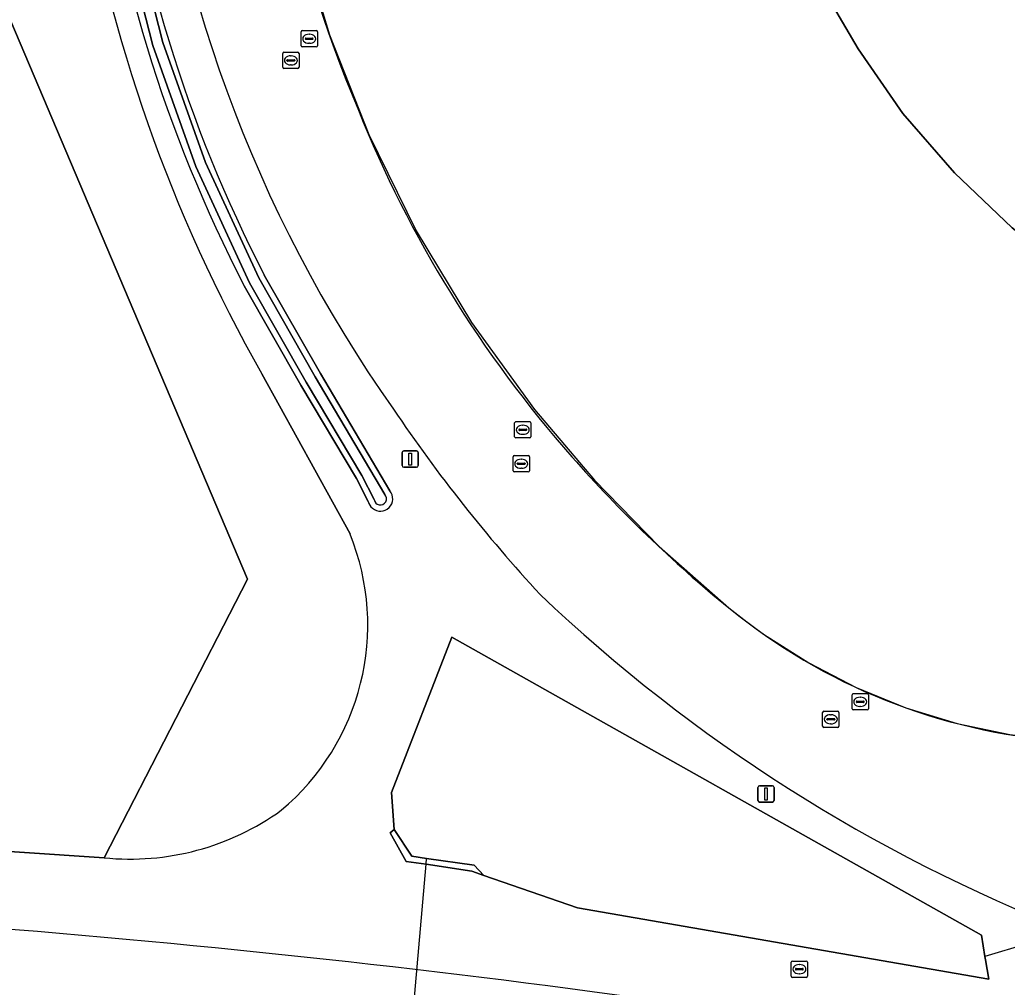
# Model space of a CAD drawing. Extents: x 155018 to 156648, y 383979 to 385733.
# Drawn here: x 155748.2 to 155808.9, y 384010 to 384069.4 of the extents above; entities that cross this region are included whole.
import ezdxf

# ---------------------------------------------------------------- set-up
doc = ezdxf.new("R2010")
doc.units = 0
for name, color, linetype in [('IMGEO_Berm_groen', 7, 'Continuous'), ('IMGEO_Duiker', 7, 'Continuous'), ('IMGEO_Erf', 7, 'Continuous'), ('IMGEO_Greppel_droge_sloot', 7, 'Continuous'), ('IMGEO_Groenvoorziening', 7, 'Continuous'), ('IMGEO_Lichtmast', 7, 'Continuous'), ('IMGEO_Lijnafwatering', 7, 'Continuous'), ('IMGEO_Muur', 7, 'Continuous'), ('IMGEO_Oever', 7, 'Continuous'), ('IMGEO_Pand', 7, 'Continuous'), ('IMGEO_Rijbaan_lokaal_gesloten', 7, 'Continuous'), ('IMGEO_Rioolput', 7, 'Continuous'), ('IMGEO_Waterloop', 7, 'Continuous')]:
    doc.layers.add(name, color=color, linetype=linetype)

msp = doc.modelspace()

# ---------------------------------------------------------------- linework, layer by layer
at = {"layer": 'IMGEO_Berm_groen'}
for points in [[(155763.246, 384053.729), (155766.707, 384047.669), (155770.959, 384040.465)], [(155769.634, 384039.813), (155768.917, 384041.236), (155765.498, 384046.963), (155762.016, 384053.06)], [(155763.097, 384047.648), (155768.514, 384037.816)], [(155753.408, 384017.919), (155731.682, 384019.365)]]:
    msp.add_lwpolyline(points, dxfattribs=at)
msp.add_lwpolyline([(155771.227, 384019.659), (155771.068, 384021.927), (155774.759, 384031.479), (155807.287, 384013.164), (155807.505, 384011.861), (155807.541, 384011.644), (155807.737, 384010.471), (155782.484, 384014.85), (155776.724, 384016.832), (155776, 384017.102), (155773.186, 384017.518), (155771.965, 384017.699), (155770.983, 384019.453)], close=True, dxfattribs=at)
for centre, radius, start, end in [((155839.782, 384093.857), 83.938, 184.9762, 215.1845), ((155839.71, 384093.217), 87.458, 186.57985, 207.33252), ((155839.688, 384093.21), 86.035, 186.5672, 207.31551), ((155847.067, 384095.113), 96.457, 189.35439, 209.47777), ((155849.987, 384098.555), 95.007, 213.9541, 222.72237), ((155770.375, 384039.98), 0.759, 230.43689, 39.6703), ((155770.38, 384039.984), 0.765, 192.88819, 230.28092), ((155754.739, 384032.231), 14.864, 309.97275, 22.06915), ((155849.104, 384106.524), 99.973, 226.42329, 248.64117), ((155755.003, 384033.7), 15.861, 264.22694, 305.82919), ((155689.731, 383305.919), 709.974, 82.087532, 85.628685)]:
    msp.add_arc(centre, radius, start, end, dxfattribs=at)
at = {"layer": 'IMGEO_Duiker'}
for points in [[(155771.808, 384001.797), (155771.835, 384002.109), (155773.186, 384017.518), (155773.219, 384017.885)], [(155824.413, 384016.934), (155819.898, 384015.579), (155816.838, 384014.661), (155812.693, 384013.417), (155807.505, 384011.861)]]:
    msp.add_lwpolyline(points, dxfattribs=at)
at = {"layer": 'IMGEO_Erf'}
msp.add_lwpolyline([(155949.701, 384140.188), (155851.326, 384054.716), (155847.33, 384051.545), (155842.028, 384048.858), (155835.27, 384047.116), (155835.037, 384047.118), (155827.928, 384047.196), (155822.132, 384048.668), (155817.362, 384050.925), (155813.079, 384053.588), (155809.173, 384056.639), (155805.64, 384060.011), (155802.452, 384063.657), (155799.726, 384067.622), (155797.234, 384071.868)], dxfattribs=at)
for centre, radius, start, end in [((155839.879, 384094.042), 77.01, 178.83591, 203.07794), ((155837.348, 384091.224), 73.594, 201.83126, 221.39605), ((155842.358, 384095.437), 80.138, 221.28728, 230.85811), ((155814.943, 384061.571), 36.567, 230.67824, 265.85087)]:
    msp.add_arc(centre, radius, start, end, dxfattribs=at)
at = {"layer": 'IMGEO_Greppel_droge_sloot'}
msp.add_lwpolyline([(155774.759, 384031.479), (155771.068, 384021.927), (155771.227, 384019.659), (155772.308, 384018.015), (155773.219, 384017.885), (155776.135, 384017.468), (155776.724, 384016.832), (155782.484, 384014.85), (155807.737, 384010.471), (155807.541, 384011.644), (155807.505, 384011.861), (155807.287, 384013.164)], close=True, dxfattribs=at)
at = {"layer": 'IMGEO_Groenvoorziening'}
for points in [[(155768.998, 384155.923), (155764.719, 384151.453), (155760.641, 384147.193), (155749.933, 384131.855), (155735.976, 384112.625), (155742.117, 384082.439), (155762.225, 384035.043), (155753.408, 384017.919)], [(155683.844, 384031.892), (155676.02, 384031.932), (155669.334, 384030.941), (155676.203, 384028.465), (155684.119, 384026.253), (155698.215, 384023.1), (155716.137, 384020.283), (155731.682, 384019.365), (155753.408, 384017.919), (155762.225, 384035.043), (155742.117, 384082.439), (155735.976, 384112.625), (155728.876, 384102.843), (155726.613, 384098.573), (155725.678, 384095.915), (155724.818, 384089.971), (155724.391, 384082.583), (155724.805, 384073.381), (155725.876, 384063.479), (155726.381, 384056.744)], [(155768.514, 384037.816), (155763.097, 384047.648)]]:
    msp.add_lwpolyline(points, dxfattribs=at)
for centre, radius, start, end in [((155847.067, 384095.113), 96.457, 189.35439, 209.47777), ((155754.739, 384032.231), 14.864, 309.97275, 22.06915), ((155755.003, 384033.7), 15.861, 264.22694, 305.82919)]:
    msp.add_arc(centre, radius, start, end, dxfattribs=at)
at = {"layer": 'IMGEO_Lichtmast'}
for p, q in [((155771.715, 384042.017), (155771.715, 384042.817)), ((155771.715, 384042.817), (155771.715, 384042.017)), ((155771.815, 384042.917), (155772.605, 384042.917)), ((155772.605, 384042.917), (155771.815, 384042.917)), ((155772.705, 384042.817), (155772.705, 384042.017)), ((155772.705, 384042.017), (155772.705, 384042.817)), ((155772.605, 384041.917), (155771.815, 384041.917)), ((155771.815, 384041.917), (155772.605, 384041.917)), ((155793.566, 384021.445), (155793.566, 384022.245)), ((155793.566, 384022.245), (155793.566, 384021.445)), ((155793.666, 384022.345), (155794.456, 384022.345)), ((155794.456, 384022.345), (155793.666, 384022.345)), ((155794.556, 384022.245), (155794.556, 384021.445)), ((155794.556, 384021.445), (155794.556, 384022.245)), ((155794.456, 384021.345), (155793.666, 384021.345)), ((155793.666, 384021.345), (155794.456, 384021.345))]:
    msp.add_line(p, q, dxfattribs=at)
for points in [[(155772.135, 384042.792), (155772.285, 384042.792), (155772.285, 384042.042), (155772.135, 384042.042), (155772.135, 384042.792)], [(155793.986, 384022.22), (155794.136, 384022.22), (155794.136, 384021.47), (155793.986, 384021.47), (155793.986, 384022.22)]]:
    msp.add_lwpolyline(points, dxfattribs=at)
for centre, start, end in [((155771.815, 384042.817), 90, 180), ((155771.815, 384042.817), 90, 180), ((155772.605, 384042.817), 0, 90), ((155772.605, 384042.817), 360, 90), ((155771.815, 384042.017), 180, 270), ((155771.815, 384042.017), 180, 270), ((155772.605, 384042.017), 270, 0), ((155772.605, 384042.017), 270, 0), ((155793.666, 384022.245), 90, 180), ((155793.666, 384022.245), 90, 180), ((155794.456, 384022.245), 0, 90), ((155794.456, 384022.245), 360, 90), ((155793.666, 384021.445), 180, 270), ((155793.666, 384021.445), 180, 270), ((155794.456, 384021.445), 270, 0), ((155794.456, 384021.445), 270, 0)]:
    msp.add_arc(centre, 0.1, start, end, dxfattribs=at)
at = {"layer": 'IMGEO_Lijnafwatering'}
for points in [[(155763.98, 384081.239), (155765.347, 384074.794), (155767.245, 384068.486), (155769.661, 384062.357)], [(155769.661, 384062.357), (155772.579, 384056.451), (155775.978, 384050.808), (155779.835, 384045.467)], [(155779.835, 384045.467), (155783.517, 384041.123), (155787.503, 384037.054), (155791.771, 384033.283), (155792.469, 384032.726), (155793.18, 384032.185), (155793.904, 384031.663)], [(155793.904, 384031.663), (155796.68, 384029.891), (155799.605, 384028.376), (155802.654, 384027.131), (155805.803, 384026.165), (155809.026, 384025.486), (155812.297, 384025.1)]]:
    msp.add_lwpolyline(points, dxfattribs=at)
at = {"layer": 'IMGEO_Muur'}
msp.add_lwpolyline([(155772.308, 384018.015), (155771.227, 384019.659), (155770.983, 384019.453), (155771.965, 384017.699), (155773.186, 384017.518), (155776, 384017.102), (155776.724, 384016.832), (155776.135, 384017.468), (155773.219, 384017.885)], close=True, dxfattribs=at)
at = {"layer": 'IMGEO_Oever'}
for points in [[(155773.246, 384159.353), (155773.663, 384158.469), (155771.21, 384154.92), (155768.995, 384151.217), (155767.027, 384147.377), (155766.403, 384146.014), (155765.81, 384144.637), (155765.248, 384143.246), (155764.937, 384142.839), (155764.476, 384141.767), (155760.313, 384132.409), (155758.454, 384126.609), (155756.844, 384120.735), (155755.486, 384114.797), (155753.96, 384107.022), (155753.174, 384099.138), (155753.134, 384091.214), (155753.842, 384083.323), (155755.087, 384075.601), (155757.026, 384068.024), (155759.642, 384060.653), (155762.914, 384053.548), (155766.38, 384047.479), (155770.651, 384040.242)], [(155769.996, 384039.935), (155769.249, 384041.418), (155765.825, 384047.154), (155762.348, 384053.241), (155759.051, 384060.399), (155756.414, 384067.826), (155754.459, 384075.462)], [(155770.959, 384040.465), (155766.707, 384047.669), (155763.246, 384053.729)], [(155762.016, 384053.06), (155765.498, 384046.963), (155768.917, 384041.236), (155769.634, 384039.813)]]:
    msp.add_lwpolyline(points, dxfattribs=at)
for centre, radius, start, end in [((155839.71, 384093.217), 87.458, 186.57985, 207.33252), ((155839.688, 384093.21), 86.035, 186.5672, 207.31551), ((155770.375, 384039.98), 0.759, 230.43689, 39.6703), ((155770.38, 384039.984), 0.765, 192.88819, 230.28092), ((155770.374, 384039.98), 0.381, 186.84683, 43.37835)]:
    msp.add_arc(centre, radius, start, end, dxfattribs=at)
at = {"layer": 'IMGEO_Pand'}
msp.add_lwpolyline([(155797.234, 384071.868), (155799.726, 384067.622), (155802.452, 384063.657), (155805.64, 384060.011), (155809.173, 384056.639), (155813.079, 384053.588), (155817.362, 384050.925), (155822.132, 384048.668), (155827.928, 384047.196), (155835.037, 384047.118), (155835.27, 384047.116), (155842.028, 384048.858), (155847.33, 384051.545), (155851.326, 384054.716), (155949.701, 384140.188)], dxfattribs=at)
at = {"layer": 'IMGEO_Rijbaan_lokaal_gesloten'}
for centre, radius, start, end in [((155839.879, 384094.042), 77.01, 178.83591, 203.07794), ((155839.782, 384093.857), 83.938, 184.9762, 215.1845), ((155837.348, 384091.224), 73.594, 201.83126, 221.39605), ((155849.987, 384098.555), 95.007, 213.9541, 222.72237), ((155842.358, 384095.437), 80.138, 221.28728, 230.85811), ((155849.104, 384106.524), 99.973, 226.42329, 248.64117), ((155814.943, 384061.571), 36.567, 230.67824, 265.85087), ((155689.731, 383305.919), 709.974, 82.087532, 85.628685)]:
    msp.add_arc(centre, radius, start, end, dxfattribs=at)
at = {"layer": 'IMGEO_Rioolput'}
for p, q in [((155765.508, 384067.821), (155765.508, 384068.673)), ((155765.583, 384068.747), (155766.435, 384068.747)), ((155765.81, 384068.29), (155766.208, 384068.29)), ((155765.996, 384068.527), (155766.021, 384068.527)), ((155766.509, 384068.673), (155766.509, 384067.821)), ((155766.435, 384067.747), (155765.583, 384067.747)), ((155765.767, 384068.241), (155765.767, 384068.253)), ((155766.205, 384068.204), (155765.807, 384068.204)), ((155766.019, 384067.967), (155765.994, 384067.967)), ((155766.251, 384068.253), (155766.251, 384068.241)), ((155764.38, 384066.492), (155764.38, 384067.344)), ((155764.455, 384067.418), (155765.307, 384067.418)), ((155764.868, 384067.198), (155764.893, 384067.198)), ((155765.381, 384067.344), (155765.381, 384066.492)), ((155764.639, 384066.912), (155764.639, 384066.924)), ((155765.077, 384066.875), (155764.679, 384066.875)), ((155764.682, 384066.961), (155765.08, 384066.961)), ((155764.891, 384066.638), (155764.866, 384066.638)), ((155765.123, 384066.924), (155765.123, 384066.912)), ((155765.307, 384066.418), (155764.455, 384066.418)), ((155778.623, 384043.794), (155778.623, 384044.646)), ((155778.698, 384044.72), (155779.55, 384044.72)), ((155779.624, 384044.646), (155779.624, 384043.794)), ((155778.882, 384044.214), (155778.882, 384044.226)), ((155779.32, 384044.177), (155778.922, 384044.177)), ((155778.925, 384044.263), (155779.323, 384044.263)), ((155779.111, 384044.5), (155779.136, 384044.5)), ((155779.366, 384044.226), (155779.366, 384044.214)), ((155779.55, 384043.72), (155778.698, 384043.72)), ((155779.134, 384043.94), (155779.109, 384043.94)), ((155778.528, 384041.706), (155778.528, 384042.558)), ((155778.603, 384042.632), (155779.455, 384042.632)), ((155779.016, 384042.412), (155779.041, 384042.412)), ((155779.529, 384042.558), (155779.529, 384041.706)), ((155779.455, 384041.632), (155778.603, 384041.632)), ((155778.787, 384042.126), (155778.787, 384042.138)), ((155779.225, 384042.089), (155778.827, 384042.089)), ((155778.83, 384042.175), (155779.228, 384042.175)), ((155779.039, 384041.852), (155779.014, 384041.852)), ((155779.271, 384042.138), (155779.271, 384042.126)), ((155799.344, 384027.079), (155799.344, 384027.931)), ((155799.419, 384028.005), (155800.271, 384028.005)), ((155799.832, 384027.785), (155799.857, 384027.785)), ((155800.345, 384027.931), (155800.345, 384027.079)), ((155799.603, 384027.499), (155799.603, 384027.511)), ((155800.041, 384027.462), (155799.643, 384027.462)), ((155799.646, 384027.548), (155800.044, 384027.548)), ((155799.855, 384027.225), (155799.83, 384027.225)), ((155800.087, 384027.511), (155800.087, 384027.499)), ((155797.538, 384026.005), (155797.538, 384026.857)), ((155797.613, 384026.931), (155798.465, 384026.931)), ((155797.797, 384026.425), (155797.797, 384026.437)), ((155797.84, 384026.474), (155798.238, 384026.474)), ((155798.026, 384026.711), (155798.051, 384026.711)), ((155798.281, 384026.437), (155798.281, 384026.425)), ((155798.539, 384026.857), (155798.539, 384026.005)), ((155800.271, 384027.005), (155799.419, 384027.005)), ((155798.465, 384025.931), (155797.613, 384025.931)), ((155798.235, 384026.388), (155797.837, 384026.388)), ((155798.049, 384026.151), (155798.024, 384026.151)), ((155795.608, 384010.648), (155795.608, 384011.5)), ((155795.683, 384011.574), (155796.535, 384011.574)), ((155796.096, 384011.354), (155796.121, 384011.354)), ((155796.609, 384011.5), (155796.609, 384010.648)), ((155795.867, 384011.068), (155795.867, 384011.08)), ((155796.305, 384011.031), (155795.907, 384011.031)), ((155795.91, 384011.117), (155796.308, 384011.117)), ((155796.119, 384010.794), (155796.094, 384010.794)), ((155796.351, 384011.08), (155796.351, 384011.068)), ((155796.535, 384010.574), (155795.683, 384010.574))]:
    msp.add_line(p, q, dxfattribs=at)
for points in [[(155765.508, 384067.821), (155765.508, 384068.673)], [(155765.583, 384068.747), (155766.435, 384068.747)], [(155766.509, 384068.673), (155766.509, 384067.821)], [(155766.435, 384067.747), (155765.583, 384067.747)], [(155764.38, 384066.492), (155764.38, 384067.344)], [(155764.455, 384067.418), (155765.307, 384067.418)], [(155765.381, 384067.344), (155765.381, 384066.492)], [(155765.307, 384066.418), (155764.455, 384066.418)], [(155778.623, 384043.794), (155778.623, 384044.646)], [(155778.698, 384044.72), (155779.55, 384044.72)], [(155779.624, 384044.646), (155779.624, 384043.794)], [(155779.55, 384043.72), (155778.698, 384043.72)], [(155778.528, 384041.706), (155778.528, 384042.558)], [(155778.603, 384042.632), (155779.455, 384042.632)], [(155779.529, 384042.558), (155779.529, 384041.706)], [(155779.455, 384041.632), (155778.603, 384041.632)], [(155799.344, 384027.079), (155799.344, 384027.931)], [(155799.419, 384028.005), (155800.271, 384028.005)], [(155800.345, 384027.931), (155800.345, 384027.079)], [(155797.538, 384026.005), (155797.538, 384026.857)], [(155797.613, 384026.931), (155798.465, 384026.931)], [(155798.539, 384026.857), (155798.539, 384026.005)], [(155800.271, 384027.005), (155799.419, 384027.005)], [(155798.465, 384025.931), (155797.613, 384025.931)], [(155795.608, 384010.648), (155795.608, 384011.5)], [(155795.683, 384011.574), (155796.535, 384011.574)], [(155796.609, 384011.5), (155796.609, 384010.648)], [(155796.535, 384010.574), (155795.683, 384010.574)]]:
    msp.add_lwpolyline(points, dxfattribs=at)
for centre, radius, start, end in [((155765.585, 384068.671), 0.0765, 91.55205, 178.44795), ((155765.585, 384068.671), 0.0765, 91.55205, 178.44795), ((155765.807, 384068.25), 0.0403, 85.87752, 175.75265), ((155766.212, 384068.252), 0.0386, 1.73085, 96.63898), ((155766.433, 384068.671), 0.0765, 1.55205, 88.44795), ((155766.433, 384068.671), 0.0765, 1.55205, 88.44795), ((155765.585, 384067.823), 0.0765, 181.55205, 268.44795), ((155765.585, 384067.823), 0.0765, 181.55205, 268.44795), ((155765.804, 384068.24), 0.0366, 178.93798, 274.71019), ((155766.208, 384068.247), 0.043, 264.86636, 352.45326), ((155766.433, 384067.823), 0.0765, 271.55205, 358.44795), ((155766.433, 384067.823), 0.0765, 271.55205, 358.44795), ((155764.457, 384067.342), 0.0765, 91.55205, 178.44795), ((155764.457, 384067.342), 0.0765, 91.55205, 178.44795), ((155765.305, 384067.342), 0.0765, 1.55205, 88.44795), ((155765.305, 384067.342), 0.0765, 1.55205, 88.44795), ((155764.457, 384066.494), 0.0765, 181.55205, 268.44795), ((155764.457, 384066.494), 0.0765, 181.55205, 268.44795), ((155764.679, 384066.921), 0.0403, 85.87752, 175.75265), ((155764.676, 384066.911), 0.0366, 178.93798, 274.71019), ((155765.08, 384066.918), 0.043, 264.86636, 352.45326), ((155765.084, 384066.923), 0.0386, 1.73085, 96.63898), ((155765.305, 384066.494), 0.0765, 271.55205, 358.44795), ((155765.305, 384066.494), 0.0765, 271.55205, 358.44795), ((155778.7, 384044.644), 0.0765, 91.55205, 178.44795), ((155778.7, 384044.644), 0.0765, 91.55205, 178.44795), ((155779.548, 384044.644), 0.0765, 1.55205, 88.44795), ((155779.548, 384044.644), 0.0765, 1.55205, 88.44795), ((155778.922, 384044.223), 0.0403, 85.87752, 175.75265), ((155778.919, 384044.213), 0.0366, 178.93798, 274.71019), ((155779.323, 384044.22), 0.043, 264.86636, 352.45326), ((155779.327, 384044.225), 0.0386, 1.73085, 96.63898), ((155778.7, 384043.796), 0.0765, 181.55205, 268.44795), ((155778.7, 384043.796), 0.0765, 181.55205, 268.44795), ((155779.548, 384043.796), 0.0765, 271.55205, 358.44795), ((155779.548, 384043.796), 0.0765, 271.55205, 358.44795), ((155778.605, 384042.556), 0.0765, 91.55205, 178.44795), ((155778.605, 384042.556), 0.0765, 91.55205, 178.44795), ((155779.453, 384042.556), 0.0765, 1.55205, 88.44795), ((155779.453, 384042.556), 0.0765, 1.55205, 88.44795), ((155778.605, 384041.708), 0.0765, 181.55205, 268.44795), ((155778.605, 384041.708), 0.0765, 181.55205, 268.44795), ((155778.827, 384042.135), 0.0403, 85.87752, 175.75265), ((155778.824, 384042.125), 0.0366, 178.93798, 274.71019), ((155779.228, 384042.132), 0.043, 264.86636, 352.45326), ((155779.232, 384042.137), 0.0386, 1.73085, 96.63898), ((155779.453, 384041.708), 0.0765, 271.55205, 358.44795), ((155779.453, 384041.708), 0.0765, 271.55205, 358.44795), ((155799.421, 384027.929), 0.0765, 91.55205, 178.44795), ((155799.421, 384027.929), 0.0765, 91.55205, 178.44795), ((155800.269, 384027.929), 0.0765, 1.55205, 88.44795), ((155800.269, 384027.929), 0.0765, 1.55205, 88.44795), ((155799.421, 384027.081), 0.0765, 181.55205, 268.44795), ((155799.421, 384027.081), 0.0765, 181.55205, 268.44795), ((155799.643, 384027.508), 0.0403, 85.87752, 175.75265), ((155799.64, 384027.498), 0.0366, 178.93798, 274.71019), ((155800.044, 384027.505), 0.043, 264.86636, 352.45326), ((155800.048, 384027.51), 0.0386, 1.73085, 96.63898), ((155800.269, 384027.081), 0.0765, 271.55205, 358.44795), ((155800.269, 384027.081), 0.0765, 271.55205, 358.44795), ((155797.615, 384026.855), 0.0765, 91.55205, 178.44795), ((155797.615, 384026.855), 0.0765, 91.55205, 178.44795), ((155797.837, 384026.434), 0.0403, 85.87752, 175.75265), ((155797.834, 384026.424), 0.0366, 178.93798, 274.71019), ((155798.238, 384026.431), 0.043, 264.86636, 352.45326), ((155798.242, 384026.436), 0.0386, 1.73085, 96.63898), ((155798.463, 384026.855), 0.0765, 1.55205, 88.44795), ((155798.463, 384026.855), 0.0765, 1.55205, 88.44795), ((155797.615, 384026.007), 0.0765, 181.55205, 268.44795), ((155797.615, 384026.007), 0.0765, 181.55205, 268.44795), ((155798.463, 384026.007), 0.0765, 271.55205, 358.44795), ((155798.463, 384026.007), 0.0765, 271.55205, 358.44795), ((155795.685, 384011.498), 0.0765, 91.55205, 178.44795), ((155795.685, 384011.498), 0.0765, 91.55205, 178.44795), ((155796.533, 384011.498), 0.0765, 1.55205, 88.44795), ((155796.533, 384011.498), 0.0765, 1.55205, 88.44795), ((155795.685, 384010.65), 0.0765, 181.55205, 268.44795), ((155795.685, 384010.65), 0.0765, 181.55205, 268.44795), ((155795.907, 384011.077), 0.0403, 85.87752, 175.75265), ((155795.904, 384011.067), 0.0366, 178.93798, 274.71019), ((155796.308, 384011.074), 0.043, 264.86636, 352.45326), ((155796.312, 384011.079), 0.0386, 1.73085, 96.63898), ((155796.533, 384010.65), 0.0765, 271.55205, 358.44795), ((155796.533, 384010.65), 0.0765, 271.55205, 358.44795)]:
    msp.add_arc(centre, radius, start, end, dxfattribs=at)
for centre, major_axis, ratio, start_param, end_param in [((155765.995, 384068.247), (-0.387, 0.002), 0.722429, 4.712389, 7.853982), ((155766.02, 384068.247), (-0.39, 0.002), 0.717154, 1.570796, 4.712389), ((155764.867, 384066.918), (-0.387, 0.002), 0.722429, 4.712389, 7.853982), ((155764.892, 384066.918), (-0.39, 0.002), 0.717154, 1.570796, 4.712389), ((155779.11, 384044.22), (-0.387, 0.002), 0.722429, 4.712389, 7.853982), ((155779.135, 384044.22), (-0.39, 0.002), 0.717154, 1.570796, 4.712389), ((155779.015, 384042.132), (-0.387, 0.002), 0.722429, 4.712389, 7.853982), ((155779.04, 384042.132), (-0.39, 0.002), 0.717154, 1.570796, 4.712389), ((155799.831, 384027.505), (-0.387, 0.002), 0.722429, 4.712389, 7.853982), ((155799.856, 384027.505), (-0.39, 0.002), 0.717154, 1.570796, 4.712389), ((155798.025, 384026.431), (-0.387, 0.002), 0.722429, 4.712389, 7.853982), ((155798.05, 384026.431), (-0.39, 0.002), 0.717154, 1.570796, 4.712389), ((155796.095, 384011.074), (-0.387, 0.002), 0.722429, 4.712389, 7.853982), ((155796.12, 384011.074), (-0.39, 0.002), 0.717154, 1.570796, 4.712389)]:
    msp.add_ellipse(centre, major_axis=major_axis, ratio=ratio, start_param=start_param, end_param=end_param, dxfattribs=at)
at = {"layer": 'IMGEO_Waterloop'}
for points in [[(155770.651, 384040.242), (155766.38, 384047.479), (155762.914, 384053.548), (155759.642, 384060.653), (155757.026, 384068.024), (155755.087, 384075.601), (155753.842, 384083.323), (155753.134, 384091.214), (155753.174, 384099.138), (155753.96, 384107.022), (155755.486, 384114.797), (155756.844, 384120.735), (155758.454, 384126.609), (155760.313, 384132.409), (155764.476, 384141.767), (155764.937, 384142.839), (155765.248, 384143.246), (155765.81, 384144.637), (155766.403, 384146.014), (155767.027, 384147.377), (155768.995, 384151.217), (155771.21, 384154.92), (155773.663, 384158.469), (155773.246, 384159.353)], [(155754.459, 384075.462), (155756.414, 384067.826), (155759.051, 384060.399), (155762.348, 384053.241), (155765.825, 384047.154), (155769.249, 384041.418), (155769.996, 384039.935)]]:
    msp.add_lwpolyline(points, dxfattribs=at)
msp.add_arc((155770.374, 384039.98), 0.381, 186.84683, 43.37835, dxfattribs=at)

doc.saveas('drawing.dxf')
